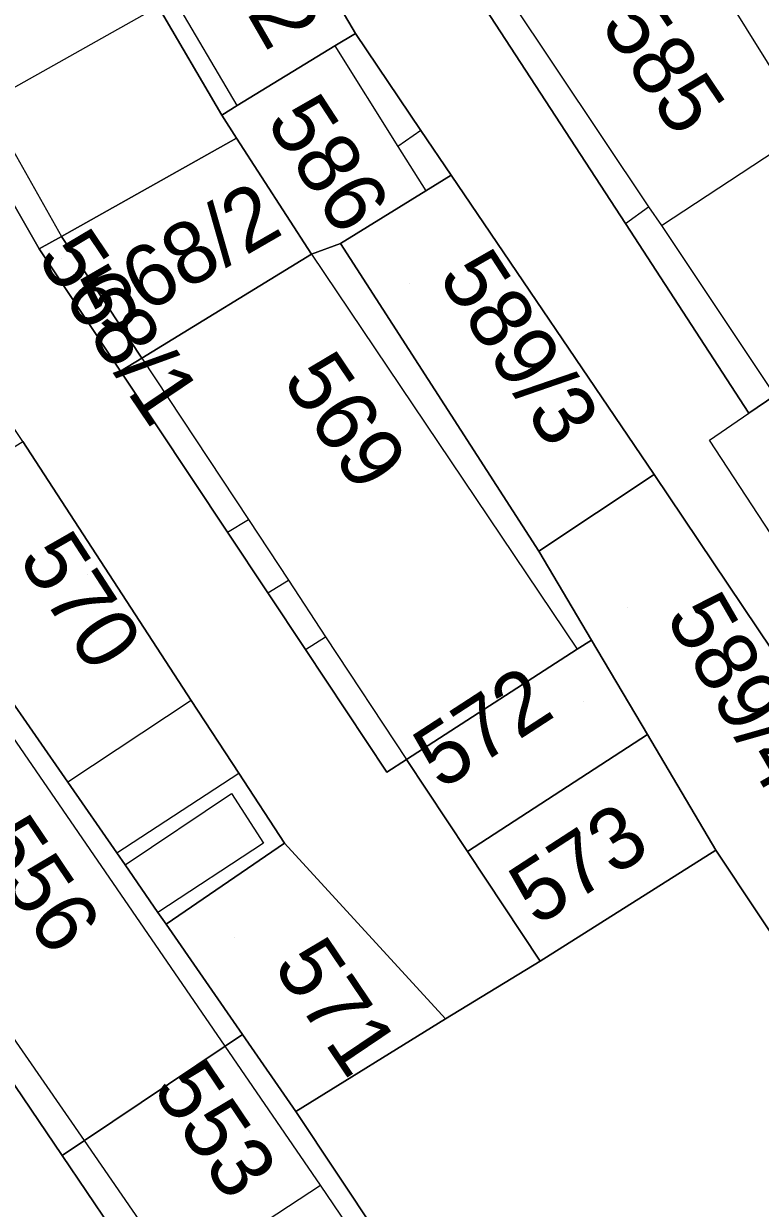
# Model space of a CAD drawing. Extents: x -263943 to -261149, y -1236934 to -1230686.
# Drawn here: x -262660.22 to -262636.48, y -1235464.18 to -1235426.02 of the extents above; entities that cross this region are included whole.
import ezdxf

# ---------------------------------------------------------------- set-up
doc = ezdxf.new("R2010")
doc.units = 0
for name, color, linetype in [('body_kn', 7, 'Continuous'), ('kladpar_druhypozemkov', 7, 'Continuous'), ('kladpar_hranice', 7, 'Continuous'), ('kladpar_parcelnecisla', 7, 'Continuous'), ('kladpar_plochy', 7, 'Continuous'), ('zappar_hrandruhpozemk', 7, 'Continuous')]:
    doc.layers.add(name, color=color, linetype=linetype)

msp = doc.modelspace()

# ---------------------------------------------------------------- linework, layer by layer
at = {"layer": 'body_kn'}
for p, q in [((-262649.53, -1235426.34), (-262649.53, -1235426.34)), ((-262650.19, -1235426.74), (-262650.19, -1235426.74)), ((-262650.19, -1235426.74), (-262650.19, -1235426.74)), ((-262653.34, -1235428.66), (-262653.34, -1235428.66)), ((-262653.34, -1235428.66), (-262653.34, -1235428.66)), ((-262653.84, -1235428.97), (-262653.84, -1235428.97)), ((-262647.42, -1235429.46), (-262647.42, -1235429.46)), ((-262647.42, -1235429.46), (-262647.42, -1235429.46)), ((-262653.36, -1235429.71), (-262653.36, -1235429.71)), ((-262648.16, -1235429.98), (-262648.16, -1235429.98)), ((-262646.44, -1235430.9), (-262646.44, -1235430.9)), ((-262646.44, -1235430.9), (-262646.44, -1235430.9)), ((-262647.26, -1235431.41), (-262647.26, -1235431.41)), ((-262640.08, -1235431.92), (-262640.08, -1235431.92)), ((-262640.08, -1235431.92), (-262640.08, -1235431.92)), ((-262640.83, -1235432.46), (-262640.83, -1235432.46)), ((-262640.83, -1235432.46), (-262640.83, -1235432.46)), ((-262639.67, -1235432.53), (-262639.67, -1235432.53)), ((-262659, -1235432.88), (-262659, -1235432.88)), ((-262659, -1235432.88), (-262659, -1235432.88)), ((-262659.72, -1235433.28), (-262659.72, -1235433.28)), ((-262659.72, -1235433.28), (-262659.72, -1235433.28)), ((-262650.01, -1235433.11), (-262650.01, -1235433.11)), ((-262650.01, -1235433.11), (-262650.01, -1235433.11)), ((-262650.94, -1235433.45), (-262650.94, -1235433.45)), ((-262650.94, -1235433.45), (-262650.94, -1235433.45)), ((-262656.41, -1235436.8), (-262656.41, -1235436.8)), ((-262656.41, -1235436.8), (-262656.41, -1235436.8)), ((-262657.1, -1235437.22), (-262657.1, -1235437.22)), ((-262636.85, -1235438.57), (-262636.85, -1235438.57)), ((-262638.12, -1235439.44), (-262638.12, -1235439.44)), ((-262638.12, -1235439.44), (-262638.12, -1235439.44)), ((-262639.9, -1235440.54), (-262639.9, -1235440.54)), ((-262652.98, -1235441.99), (-262652.98, -1235441.99)), ((-262653.65, -1235442.4), (-262653.65, -1235442.4)), ((-262653.65, -1235442.4), (-262653.65, -1235442.4)), ((-262643.62, -1235443.01), (-262643.62, -1235443.01)), ((-262651.69, -1235443.95), (-262651.69, -1235443.95)), ((-262652.35, -1235444.36), (-262652.35, -1235444.36)), ((-262652.35, -1235444.36), (-262652.35, -1235444.36)), ((-262650.49, -1235445.77), (-262650.49, -1235445.77)), ((-262641.92, -1235445.88), (-262641.92, -1235445.88)), ((-262641.92, -1235445.88), (-262641.92, -1235445.88)), ((-262651.14, -1235446.18), (-262651.14, -1235446.18)), ((-262651.14, -1235446.18), (-262651.14, -1235446.18)), ((-262642.38, -1235446.17), (-262642.38, -1235446.17)), ((-262654.82, -1235447.82), (-262654.82, -1235447.82)), ((-262654.82, -1235447.82), (-262654.82, -1235447.82)), ((-262640.12, -1235448.92), (-262640.12, -1235448.92)), ((-262640.12, -1235448.92), (-262640.12, -1235448.92)), ((-262647.88, -1235449.72), (-262647.88, -1235449.72)), ((-262658.8, -1235450.45), (-262658.8, -1235450.45)), ((-262653.29, -1235450.17), (-262653.29, -1235450.17)), ((-262648.52, -1235450.13), (-262648.52, -1235450.13)), ((-262653.52, -1235450.82), (-262653.52, -1235450.82)), ((-262657.22, -1235452.73), (-262657.22, -1235452.73)), ((-262657.22, -1235452.73), (-262657.22, -1235452.73)), ((-262652.49, -1235452.42), (-262652.49, -1235452.42)), ((-262651.82, -1235452.42), (-262651.82, -1235452.42)), ((-262645.92, -1235452.69), (-262645.92, -1235452.69)), ((-262645.92, -1235452.69), (-262645.92, -1235452.69)), ((-262637.91, -1235452.65), (-262637.91, -1235452.65)), ((-262656.95, -1235453.12), (-262656.95, -1235453.12)), ((-262656.95, -1235453.12), (-262656.95, -1235453.12)), ((-262655.9, -1235454.65), (-262655.9, -1235454.65)), ((-262655.9, -1235454.65), (-262655.9, -1235454.65)), ((-262655.63, -1235455.03), (-262655.63, -1235455.03)), ((-262655.63, -1235455.03), (-262655.63, -1235455.03)), ((-262643.58, -1235456.22), (-262643.58, -1235456.22)), ((-262646.63, -1235458.08), (-262646.63, -1235458.08)), ((-262653.17, -1235458.58), (-262653.17, -1235458.58)), ((-262653.17, -1235458.58), (-262653.17, -1235458.58)), ((-262653.73, -1235458.96), (-262653.73, -1235458.96)), ((-262653.73, -1235458.96), (-262653.73, -1235458.96)), ((-262651.45, -1235461.06), (-262651.45, -1235461.06)), ((-262658.26, -1235462), (-262658.26, -1235462)), ((-262658.26, -1235462), (-262658.26, -1235462)), ((-262658.98, -1235462.48), (-262658.98, -1235462.48)), ((-262658.98, -1235462.48), (-262658.98, -1235462.48)), ((-262650.66, -1235463.44), (-262650.66, -1235463.44)), ((-262650.66, -1235463.44), (-262650.66, -1235463.44))]:
    msp.add_line(p, q, dxfattribs=at)
at = {"layer": 'kladpar_druhypozemkov'}
for p, q in [((-262638.51, -1235426.89), (-262638.51, -1235426.89)), ((-262649.48, -1235430.3), (-262649.48, -1235430.3)), ((-262655.31, -1235432.71), (-262655.31, -1235432.71)), ((-262659, -1235433.6), (-262659, -1235433.6)), ((-262647.8, -1235434.38), (-262647.8, -1235434.38)), ((-262648.88, -1235438.8), (-262648.88, -1235438.8)), ((-262658.17, -1235443.77), (-262658.17, -1235443.77)), ((-262640.76, -1235444.83), (-262640.76, -1235444.83)), ((-262642.19, -1235447.86), (-262642.19, -1235447.86)), ((-262642.56, -1235452.46), (-262642.56, -1235452.46)), ((-262653.44, -1235455.46), (-262653.44, -1235455.46)), ((-262652.94, -1235461.66), (-262652.94, -1235461.66))]:
    msp.add_line(p, q, dxfattribs=at)
at = {"layer": 'kladpar_hranice'}
for points in [[(-262663.32, -1235412.76), (-262660.36, -1235417.83), (-262658.53, -1235420.96), (-262655.89, -1235425.47), (-262653.84, -1235428.97), (-262653.36, -1235429.71), (-262659, -1235432.88), (-262659.72, -1235433.28), (-262670.25, -1235414.86), (-262674.73, -1235407.06), (-262675.45, -1235405.81), (-262674.62, -1235405.28), (-262675.21, -1235404.24), (-262675.38, -1235403.93), (-262670.88, -1235401.57), (-262668.93, -1235403.17), (-262668.72, -1235403.52), (-262664.06, -1235411.5), (-262663.32, -1235412.76)], [(-262670.25, -1235414.86), (-262659.72, -1235433.28), (-262657.1, -1235437.22), (-262653.65, -1235442.4), (-262652.35, -1235444.36)], [(-262653.34, -1235428.66), (-262653.84, -1235428.97), (-262655.89, -1235425.47), (-262658.53, -1235420.96), (-262658.03, -1235420.68), (-262654.15, -1235418.49), (-262649.53, -1235426.34), (-262650.19, -1235426.74), (-262653.34, -1235428.66)], [(-262636.01, -1235438), (-262627.21, -1235451.58), (-262622.37, -1235459.05), (-262623.62, -1235459.84), (-262624.41, -1235460.35), (-262626.09, -1235461.43), (-262630.87, -1235453.99), (-262639.9, -1235440.54), (-262646.44, -1235430.9), (-262647.42, -1235429.46), (-262649.53, -1235426.34), (-262654.15, -1235418.49)], [(-262636.11, -1235425.61), (-262632.17, -1235431.81), (-262630.51, -1235434.43), (-262631.43, -1235435.03), (-262636.01, -1235438), (-262636.85, -1235438.57), (-262640.83, -1235432.46), (-262646.14, -1235424.3), (-262645.46, -1235423.87), (-262640.3, -1235420.73), (-262639.54, -1235420.22), (-262639.28, -1235420.62), (-262637.1, -1235424.06), (-262636.11, -1235425.61)], [(-262684.73, -1235421.75), (-262680.64, -1235428.35), (-262681.4, -1235428.77), (-262677.32, -1235434.96), (-262671.4, -1235443.95), (-262666.58, -1235451.27), (-262658.98, -1235462.48)], [(-262652.35, -1235444.36), (-262651.14, -1235446.18), (-262648.52, -1235450.13), (-262647.88, -1235449.72), (-262645.92, -1235452.69), (-262643.58, -1235456.22), (-262646.63, -1235458.08), (-262651.82, -1235452.42), (-262653.29, -1235450.17), (-262654.82, -1235447.82), (-262660.25, -1235439.48), (-262662.47, -1235436.19), (-262663.9, -1235433.99), (-262664.14, -1235433.63), (-262665.79, -1235431.11), (-262671.33, -1235422.06)], [(-262658.98, -1235462.48), (-262651.92, -1235472.91), (-262651.07, -1235472.4), (-262642.89, -1235484.49), (-262637.69, -1235491.68), (-262632.23, -1235498.95), (-262634.03, -1235500.16), (-262634.41, -1235500.42), (-262635.69, -1235501.28), (-262644.93, -1235488.47), (-262661.61, -1235464.3), (-262668.69, -1235453.73), (-262672.61, -1235447.81), (-262673.75, -1235446.39), (-262674.91, -1235444.93), (-262679.77, -1235437.24), (-262684.79, -1235429.54), (-262688.2, -1235423.87)], [(-262646.14, -1235424.3), (-262640.83, -1235432.46), (-262636.85, -1235438.57), (-262636.01, -1235438)], [(-262646.44, -1235430.9), (-262647.26, -1235431.41), (-262650.01, -1235433.11), (-262650.94, -1235433.45), (-262653.36, -1235429.71), (-262653.84, -1235428.97), (-262653.34, -1235428.66), (-262650.19, -1235426.74), (-262649.53, -1235426.34), (-262647.42, -1235429.46), (-262646.44, -1235430.9)], [(-262659, -1235432.88), (-262653.36, -1235429.71), (-262650.94, -1235433.45), (-262656.41, -1235436.8), (-262659, -1235432.88)], [(-262650.01, -1235433.11), (-262647.26, -1235431.41), (-262646.44, -1235430.9), (-262639.9, -1235440.54), (-262643.62, -1235443.01), (-262650.01, -1235433.11)], [(-262659.72, -1235433.28), (-262659, -1235432.88), (-262656.41, -1235436.8), (-262657.1, -1235437.22), (-262659.72, -1235433.28)], [(-262641.92, -1235445.88), (-262642.38, -1235446.17), (-262647.88, -1235449.72), (-262648.52, -1235450.13), (-262651.14, -1235446.18), (-262652.35, -1235444.36), (-262653.65, -1235442.4), (-262657.1, -1235437.22), (-262656.41, -1235436.8), (-262650.94, -1235433.45), (-262650.01, -1235433.11), (-262643.62, -1235443.01), (-262641.92, -1235445.88)], [(-262655.63, -1235455.03), (-262655.9, -1235454.65), (-262656.95, -1235453.12), (-262657.22, -1235452.73), (-262658.8, -1235450.45), (-262660.88, -1235447.45), (-262664.55, -1235442.14), (-262660.25, -1235439.48), (-262654.82, -1235447.82), (-262653.29, -1235450.17), (-262651.82, -1235452.42), (-262655.63, -1235455.03)], [(-262655.9, -1235454.65), (-262655.63, -1235455.03), (-262653.17, -1235458.58), (-262653.73, -1235458.96), (-262658.26, -1235462), (-262658.98, -1235462.48), (-262666.58, -1235451.27), (-262671.4, -1235443.95), (-262670.75, -1235443.52), (-262666.38, -1235440.64), (-262665.84, -1235440.28), (-262664.55, -1235442.14), (-262660.88, -1235447.45), (-262658.8, -1235450.45), (-262657.22, -1235452.73), (-262656.95, -1235453.12), (-262655.9, -1235454.65)], [(-262640.12, -1235448.92), (-262641.92, -1235445.88), (-262643.62, -1235443.01), (-262639.9, -1235440.54), (-262630.87, -1235453.99), (-262635.29, -1235456.59), (-262637.91, -1235452.65), (-262640.12, -1235448.92)], [(-262645.92, -1235452.69), (-262647.88, -1235449.72), (-262642.38, -1235446.17), (-262641.92, -1235445.88), (-262640.12, -1235448.92), (-262645.92, -1235452.69)], [(-262645.92, -1235452.69), (-262640.12, -1235448.92), (-262637.91, -1235452.65), (-262643.58, -1235456.22), (-262645.92, -1235452.69)], [(-262653.17, -1235458.58), (-262655.63, -1235455.03), (-262651.82, -1235452.42), (-262646.63, -1235458.08), (-262651.45, -1235461.06), (-262653.17, -1235458.58)], [(-262623.16, -1235475.31), (-262619.84, -1235480.29), (-262625.58, -1235487.16), (-262631.24, -1235491.49), (-262633.09, -1235488.74), (-262638.06, -1235481.35), (-262646.16, -1235469.01), (-262651.45, -1235461.06), (-262646.63, -1235458.08), (-262643.58, -1235456.22), (-262637.91, -1235452.65), (-262635.29, -1235456.59), (-262630.32, -1235464.06), (-262623.16, -1235475.31)], [(-262651.07, -1235472.4), (-262651.92, -1235472.91), (-262658.98, -1235462.48), (-262658.26, -1235462), (-262653.73, -1235458.96), (-262653.17, -1235458.58), (-262651.45, -1235461.06), (-262646.16, -1235469.01), (-262638.06, -1235481.35), (-262642.89, -1235484.49), (-262651.07, -1235472.4)]]:
    msp.add_lwpolyline(points, dxfattribs=at)
at = {"layer": 'kladpar_plochy'}
for points in [[(-262663.32, -1235412.76), (-262660.36, -1235417.83), (-262658.53, -1235420.96), (-262655.89, -1235425.47), (-262653.84, -1235428.97), (-262653.36, -1235429.71), (-262659, -1235432.88), (-262659.72, -1235433.28), (-262670.25, -1235414.86), (-262674.73, -1235407.06), (-262675.45, -1235405.81), (-262674.62, -1235405.28), (-262675.21, -1235404.24), (-262675.38, -1235403.93), (-262670.88, -1235401.57), (-262668.93, -1235403.17), (-262668.72, -1235403.52), (-262664.06, -1235411.5)], [(-262653.34, -1235428.66), (-262653.84, -1235428.97), (-262655.89, -1235425.47), (-262658.53, -1235420.96), (-262658.03, -1235420.68), (-262654.15, -1235418.49), (-262649.53, -1235426.34), (-262650.19, -1235426.74)], [(-262636.11, -1235425.61), (-262632.17, -1235431.81), (-262630.51, -1235434.43), (-262631.43, -1235435.03), (-262636.01, -1235438), (-262636.85, -1235438.57), (-262640.83, -1235432.46), (-262646.14, -1235424.3), (-262645.46, -1235423.87), (-262640.3, -1235420.73), (-262639.54, -1235420.22), (-262639.28, -1235420.62), (-262637.1, -1235424.06)], [(-262646.44, -1235430.9), (-262647.26, -1235431.41), (-262650.01, -1235433.11), (-262650.94, -1235433.45), (-262653.36, -1235429.71), (-262653.84, -1235428.97), (-262653.34, -1235428.66), (-262650.19, -1235426.74), (-262649.53, -1235426.34), (-262647.42, -1235429.46)], [(-262659, -1235432.88), (-262653.36, -1235429.71), (-262650.94, -1235433.45), (-262656.41, -1235436.8)], [(-262650.01, -1235433.11), (-262647.26, -1235431.41), (-262646.44, -1235430.9), (-262639.9, -1235440.54), (-262643.62, -1235443.01)], [(-262659.72, -1235433.28), (-262659, -1235432.88), (-262656.41, -1235436.8), (-262657.1, -1235437.22)], [(-262641.92, -1235445.88), (-262642.38, -1235446.17), (-262647.88, -1235449.72), (-262648.52, -1235450.13), (-262651.14, -1235446.18), (-262652.35, -1235444.36), (-262653.65, -1235442.4), (-262657.1, -1235437.22), (-262656.41, -1235436.8), (-262650.94, -1235433.45), (-262650.01, -1235433.11), (-262643.62, -1235443.01)], [(-262655.63, -1235455.03), (-262655.9, -1235454.65), (-262656.95, -1235453.12), (-262657.22, -1235452.73), (-262658.8, -1235450.45), (-262660.88, -1235447.45), (-262664.55, -1235442.14), (-262660.25, -1235439.48), (-262654.82, -1235447.82), (-262653.29, -1235450.17), (-262651.82, -1235452.42)], [(-262655.9, -1235454.65), (-262655.63, -1235455.03), (-262653.17, -1235458.58), (-262653.73, -1235458.96), (-262658.26, -1235462), (-262658.98, -1235462.48), (-262666.58, -1235451.27), (-262671.4, -1235443.95), (-262670.75, -1235443.52), (-262666.38, -1235440.64), (-262665.84, -1235440.28), (-262664.55, -1235442.14), (-262660.88, -1235447.45), (-262658.8, -1235450.45), (-262657.22, -1235452.73), (-262656.95, -1235453.12)], [(-262640.12, -1235448.92), (-262641.92, -1235445.88), (-262643.62, -1235443.01), (-262639.9, -1235440.54), (-262630.87, -1235453.99), (-262635.29, -1235456.59), (-262637.91, -1235452.65)], [(-262645.92, -1235452.69), (-262647.88, -1235449.72), (-262642.38, -1235446.17), (-262641.92, -1235445.88), (-262640.12, -1235448.92)], [(-262645.92, -1235452.69), (-262640.12, -1235448.92), (-262637.91, -1235452.65), (-262643.58, -1235456.22)], [(-262653.17, -1235458.58), (-262655.63, -1235455.03), (-262651.82, -1235452.42), (-262646.63, -1235458.08), (-262651.45, -1235461.06)], [(-262623.16, -1235475.31), (-262619.84, -1235480.29), (-262625.58, -1235487.16), (-262631.24, -1235491.49), (-262633.09, -1235488.74), (-262638.06, -1235481.35), (-262646.16, -1235469.01), (-262651.45, -1235461.06), (-262646.63, -1235458.08), (-262643.58, -1235456.22), (-262637.91, -1235452.65), (-262635.29, -1235456.59), (-262630.32, -1235464.06)], [(-262651.07, -1235472.4), (-262651.92, -1235472.91), (-262658.98, -1235462.48), (-262658.26, -1235462), (-262653.73, -1235458.96), (-262653.17, -1235458.58), (-262651.45, -1235461.06), (-262646.16, -1235469.01), (-262638.06, -1235481.35), (-262642.89, -1235484.49)]]:
    msp.add_lwpolyline(points, close=True, dxfattribs=at)
for points in [[(-262670.25, -1235414.86), (-262659.72, -1235433.28), (-262657.1, -1235437.22), (-262653.65, -1235442.4), (-262652.35, -1235444.36), (-262651.14, -1235446.18), (-262648.52, -1235450.13), (-262647.88, -1235449.72), (-262645.92, -1235452.69), (-262643.58, -1235456.22), (-262646.63, -1235458.08), (-262651.82, -1235452.42), (-262653.29, -1235450.17), (-262654.82, -1235447.82), (-262660.25, -1235439.48), (-262662.47, -1235436.19), (-262663.9, -1235433.99), (-262664.14, -1235433.63), (-262665.79, -1235431.11), (-262671.33, -1235422.06)], [(-262646.14, -1235424.3), (-262640.83, -1235432.46), (-262636.85, -1235438.57), (-262636.01, -1235438), (-262627.21, -1235451.58), (-262622.37, -1235459.05), (-262623.62, -1235459.84), (-262624.41, -1235460.35), (-262626.09, -1235461.43), (-262630.87, -1235453.99), (-262639.9, -1235440.54), (-262646.44, -1235430.9), (-262647.42, -1235429.46), (-262649.53, -1235426.34), (-262654.15, -1235418.49)], [(-262684.73, -1235421.75), (-262680.64, -1235428.35), (-262681.4, -1235428.77), (-262677.32, -1235434.96), (-262671.4, -1235443.95), (-262666.58, -1235451.27), (-262658.98, -1235462.48), (-262651.92, -1235472.91), (-262651.07, -1235472.4), (-262642.89, -1235484.49), (-262637.69, -1235491.68), (-262632.23, -1235498.95), (-262634.03, -1235500.16), (-262634.41, -1235500.42), (-262635.69, -1235501.28), (-262644.93, -1235488.47), (-262661.61, -1235464.3), (-262668.69, -1235453.73), (-262672.61, -1235447.81), (-262673.75, -1235446.39), (-262674.91, -1235444.93), (-262679.77, -1235437.24), (-262684.79, -1235429.54), (-262688.2, -1235423.87)]]:
    msp.add_lwpolyline(points, dxfattribs=at)
at = {"layer": 'zappar_hrandruhpozemk'}
for p, q in [((-262653.34, -1235428.66), (-262658.03, -1235420.68)), ((-262634.92, -1235429.41), (-262640.3, -1235420.73)), ((-262645.46, -1235423.87), (-262640.08, -1235431.92)), ((-262661.43, -1235428.58), (-262655.89, -1235425.47)), ((-262647.42, -1235429.46), (-262648.16, -1235429.98)), ((-262639.67, -1235432.53), (-262634.92, -1235429.41)), ((-262640.83, -1235432.46), (-262640.08, -1235431.92)), ((-262640.08, -1235431.92), (-262639.67, -1235432.53)), ((-262639.67, -1235432.53), (-262636.01, -1235438)), ((-262650.94, -1235433.45), (-262642.38, -1235446.17)), ((-262638.12, -1235439.44), (-262636.85, -1235438.57)), ((-262653.65, -1235442.4), (-262652.98, -1235441.99)), ((-262652.35, -1235444.36), (-262651.69, -1235443.95)), ((-262651.14, -1235446.18), (-262650.49, -1235445.77)), ((-262653.73, -1235458.96), (-262661.4, -1235447.8)), ((-262654.82, -1235447.82), (-262658.8, -1235450.45)), ((-262657.22, -1235452.73), (-262653.29, -1235450.17)), ((-262656.95, -1235453.12), (-262653.52, -1235450.82)), ((-262650.66, -1235463.44), (-262653.73, -1235458.96)), ((-262655.21, -1235466.41), (-262658.26, -1235462)), ((-262655.21, -1235466.41), (-262650.66, -1235463.44)), ((-262646.61, -1235469.32), (-262650.66, -1235463.44))]:
    msp.add_line(p, q, dxfattribs=at)
for points in [[(-262665.81, -1235420.85), (-262661.43, -1235428.58), (-262659, -1235432.88)], [(-262650.19, -1235426.74), (-262648.16, -1235429.98), (-262647.26, -1235431.41)], [(-262656.41, -1235436.8), (-262652.98, -1235441.99), (-262651.69, -1235443.95), (-262650.49, -1235445.77), (-262647.88, -1235449.72)], [(-262624.41, -1235460.35), (-262629.28, -1235452.93), (-262638.12, -1235439.44)], [(-262658.26, -1235462), (-262665.97, -1235450.86), (-262670.75, -1235443.52)], [(-262653.52, -1235450.82), (-262652.49, -1235452.42), (-262655.9, -1235454.65)]]:
    msp.add_lwpolyline(points, dxfattribs=at)

# ---------------------------------------------------------------- texts
at = {"layer": 'kladpar_parcelnecisla'}
for s, rotation, p in [('589/2', 300, (-262655.642, -1235421.182)), ('585', 304, (-262641.664, -1235426.066)), ('586', 303, (-262652.438, -1235429.184)), ('568/2', 30, (-262657.588, -1235436.112)), ('568/1', 304, (-262659.827, -1235433.558)), ('589/3', 303, (-262646.891, -1235434.179)), ('569', 304, (-262651.915, -1235437.508)), ('570', 303, (-262660.422, -1235443.264)), ('589/4', 300, (-262639.559, -1235445.127)), ('572', 33, (-262646.773, -1235450.732)), ('573', 33, (-262643.686, -1235455.121)), ('556', 304, (-262661.796, -1235452.432)), ('571', 304, (-262652.21, -1235456.376)), ('553', 304, (-262656.104, -1235460.327))]:
    msp.add_text(s, height=2, rotation=rotation, dxfattribs=at).set_placement(p)

doc.saveas('drawing.dxf')
